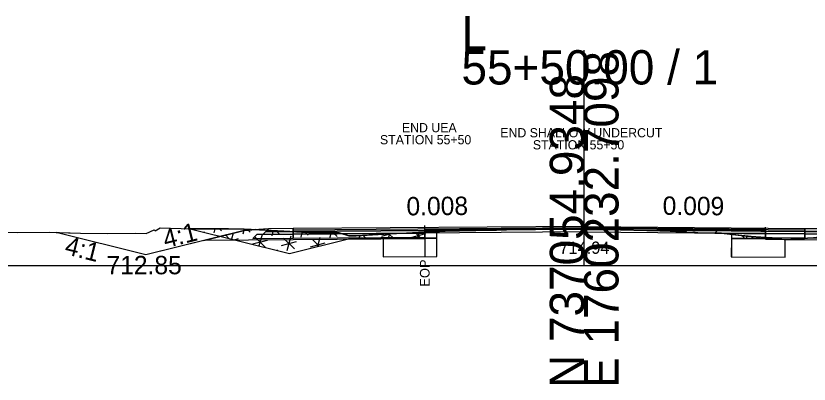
# Model space of a CAD drawing. Extents: x -26 to 4303, y -10 to 9577.
# Drawn here: x 4103.7 to 4168.3, y 5490.3 to 5520.4 of the extents above; entities that cross this region are included whole.
import ezdxf

# ---------------------------------------------------------------- set-up
doc = ezdxf.new("R2010")
doc.units = 0
for name, color, linetype in [('Exist CMT Pavement', 7, 'Continuous'), ('Old_Level_2', 7, 'Continuous'), ('Pattern 3', 7, 'Continuous'), ('Prop CMT Conc Surface', 7, 'Continuous'), ('Prop CMT Concrete Structures', 7, 'Continuous'), ('Prop CMT Pvmt Course 1', 7, 'Continuous'), ('Prop CMT Pvmt Course 1 CG', 7, 'Continuous'), ('Prop CMT Pvmt Course 1 Wedge', 7, 'Continuous'), ('Prop CMT Pvmt Course 2', 7, 'Continuous'), ('Prop CMT Pvmt Course 2 Wedge', 7, 'Continuous'), ('Prop CMT Pvmt Course 3', 7, 'Continuous'), ('Prop CMT Pvmt Surface', 7, 'Continuous'), ('Prop CMT Pvmt Surface Shoulder', 7, 'Continuous'), ('Prop CMT Pvmt Wedge Surface 1', 7, 'Continuous'), ('Prop CMT Pvmt Wedge Surface 2', 7, 'Continuous'), ('Prop CMT Pvmt Wedge Surface 3', 7, 'Continuous'), ('Prop CMT Shld Paved Course 1', 7, 'Continuous'), ('Prop CMT Shld Paved Course 2', 7, 'Continuous'), ('Prop CMT Shld Paved Course 3', 7, 'Continuous'), ('Prop CMT Slope Grass', 7, 'Continuous'), ('Prop CMT Subgrade Earthwork', 7, 'Continuous'), ('Prop Road Sect_ Recs - UC Shallow (Outline)', 7, 'Continuous'), ('Prop Road Sect_ Recs - UC Shallow (Tx)', 7, 'Continuous'), ('Prop Shade Light', 7, 'Continuous'), ('Prop XS DDE', 7, 'Continuous'), ('Prop XS DDE Elevations', 7, 'Continuous'), ('Prop XS Ditch Standard Text', 7, 'Continuous'), ('Prop XS Hydro Elevations', 7, 'Continuous'), ('Prop XS SE Text', 7, 'Continuous'), ('Prop XS Side Slope Text', 7, 'Continuous'), ('Prop XS Wedging', 7, 'Continuous')]:
    doc.layers.add(name, color=color, linetype=linetype)

msp = doc.modelspace()

# ---------------------------------------------------------------- linework, layer by layer
at = {"layer": 'Exist CMT Pavement'}
for points in [[(4150, 5503.181), (4126.288, 5503.001)], [(4150, 5503.181), (4167.978, 5503.018)]]:
    msp.add_lwpolyline(points, dxfattribs=at)
at = {"layer": 'Old_Level_2'}
for p, q in [((4150, 5500), (4150, 5517.553)), ((4150, 5500), (4150, 5517.553)), ((4000, 5500), (4150, 5500)), ((4000, 5500), (4150, 5500)), ((4150, 5500), (4300, 5500)), ((4150, 5500), (4300, 5500))]:
    msp.add_line(p, q, dxfattribs=at)
at = {"layer": 'Pattern 3'}
for p, q in [((4118.027, 5502.983), (4118.068, 5502.942)), ((4119.914, 5502.974), (4119.829, 5502.655)), ((4120.278, 5502.971), (4120.432, 5502.816)), ((4122.297, 5502.954), (4122.185, 5502.536)), ((4122.543, 5502.944), (4122.789, 5502.698)), ((4122.985, 5502.928), (4122.977, 5502.898)), ((4119.033, 5502.743), (4119.023, 5502.704)), ((4120.786, 5502.463), (4121.053, 5502.196)), ((4121.39, 5502.625), (4121.261, 5502.144)), ((4123.142, 5502.344), (4124.026, 5501.46)), ((4123.746, 5502.506), (4123.499, 5501.585)), ((4124.1, 5502.86), (4124.168, 5502.878)), ((4124.66, 5502.858), (4124.542, 5502.418)), ((4124.876, 5502.849), (4125.145, 5502.579)), ((4126.103, 5502.388), (4125.779, 5501.18)), ((4126.456, 5502.741), (4126.598, 5502.779)), ((4127.022, 5502.762), (4126.898, 5502.299)), ((4127.208, 5502.754), (4127.502, 5502.461)), ((4128.459, 5502.269), (4128.259, 5501.524)), ((4128.813, 5502.623), (4129.028, 5502.681)), ((4129.385, 5502.666), (4129.255, 5502.181)), ((4129.541, 5502.66), (4129.858, 5502.343)), ((4131.71, 5502.432), (4131.645, 5502.189)), ((4131.994, 5502.445), (4132.215, 5502.224)), ((4133.525, 5502.386), (4134.166, 5502.558)), ((4134.131, 5502.556), (4134.037, 5502.205)), ((4134.122, 5502.555), (4134.47, 5502.207)), ((4135.882, 5502.268), (4137.089, 5502.591)), ((4136.251, 5502.664), (4136.693, 5502.221)), ((4136.553, 5502.679), (4136.429, 5502.22)), ((4162.857, 5502.436), (4163.105, 5502.187)), ((4163.253, 5502.394), (4163.198, 5502.186)), ((4163.44, 5502.184), (4163.782, 5502.276)), ((4121.482, 5502.089), (4121.832, 5502.183)), ((4122.981, 5501.741), (4124.188, 5502.064)), ((4125.337, 5501.622), (4126.544, 5501.946)), ((4125.499, 5502.226), (4126.383, 5501.342)), ((4127.694, 5501.504), (4128.901, 5501.827)), ((4127.855, 5502.107), (4128.403, 5501.56)), ((4165.297, 5502.234), (4165.364, 5502.167)), ((4165.589, 5502.2), (4165.58, 5502.165)), ((4124.984, 5501.269), (4124.97, 5501.217))]:
    msp.add_line(p, q, dxfattribs=at)
for points in [[(4117.903, 5502.984), (4126, 5500.959), (4130.901, 5502.185), (4138, 5502.23), (4138.002, 5502.753), (4134.027, 5502.553), (4131.93, 5502.442), (4130.831, 5502.394), (4130.047, 5502.639), (4128.597, 5502.671), (4127.56, 5502.68), (4123.979, 5502.875), (4122.3, 5502.954), (4121.008, 5502.98)], [(4162, 5502.197), (4165.914, 5502.162), (4165.317, 5502.232), (4164.722, 5502.271), (4163.872, 5502.334), (4162.842, 5502.439), (4162.372, 5502.488), (4162, 5502.527)]]:
    msp.add_lwpolyline(points, close=True, dxfattribs=at)
at = {"layer": 'Prop CMT Conc Surface'}
for points in [[(4137.009, 5502.833), (4126.288, 5502.751)], [(4126.288, 5502.751), (4126.288, 5502.543)], [(4126.288, 5502.543), (4137.009, 5502.624)], [(4137.009, 5502.624), (4137.009, 5502.833)], [(4164.774, 5502.589), (4164.774, 5502.797)], [(4164.774, 5502.797), (4167.978, 5502.768)], [(4167.978, 5502.56), (4164.774, 5502.589)], [(4167.978, 5502.768), (4167.978, 5502.56)]]:
    msp.add_lwpolyline(points, dxfattribs=at)
at = {"layer": 'Prop CMT Concrete Structures'}
for points in [[(4126.288, 5502.751), (4126.288, 5503.001)], [(4150, 5503.056), (4137.009, 5502.958)], [(4137.009, 5502.958), (4137.009, 5502.833)], [(4150, 5503.056), (4164.774, 5502.922)], [(4164.774, 5502.922), (4164.774, 5502.797)], [(4167.978, 5502.768), (4167.978, 5503.018)], [(4137.009, 5502.833), (4126.288, 5502.751)], [(4164.774, 5502.797), (4167.978, 5502.768)]]:
    msp.add_lwpolyline(points, dxfattribs=at)
at = {"layer": 'Prop CMT Pvmt Course 1'}
for points in [[(4137.009, 5502.624), (4126.288, 5502.543)], [(4126.288, 5502.543), (4126.288, 5502.21)], [(4126.288, 5502.21), (4137.009, 5502.291)], [(4137.009, 5502.291), (4137.009, 5502.624)], [(4164.774, 5502.589), (4167.978, 5502.56)], [(4164.774, 5502.256), (4164.774, 5502.589)], [(4167.978, 5502.56), (4167.978, 5502.226)], [(4167.978, 5502.226), (4164.774, 5502.256)]]:
    msp.add_lwpolyline(points, dxfattribs=at)
at = {"layer": 'Prop CMT Pvmt Course 1 Wedge'}
for points in [[(4164.774, 5502.267), (4164.399, 5502.292), (4163.608, 5502.355), (4163.019, 5502.42), (4161.189, 5502.612), (4160.662, 5502.626)], [(4160.662, 5502.626), (4161.189, 5502.621)], [(4161.189, 5502.621), (4163.019, 5502.605), (4163.608, 5502.599), (4164.399, 5502.592), (4164.774, 5502.589)], [(4164.774, 5502.589), (4164.774, 5502.267)]]:
    msp.add_lwpolyline(points, dxfattribs=at)
at = {"layer": 'Prop CMT Pvmt Course 2'}
for points in [[(4126.288, 5503.001), (4124.288, 5502.986), (4124.037, 5502.734)], [(4126.288, 5502.751), (4126.288, 5503.001)], [(4167.978, 5503.018), (4169.978, 5503), (4170.23, 5502.748)], [(4167.978, 5502.768), (4167.978, 5503.018)], [(4124.037, 5502.734), (4126.288, 5502.751)], [(4170.23, 5502.748), (4167.978, 5502.768)]]:
    msp.add_lwpolyline(points, dxfattribs=at)
at = {"layer": 'Prop CMT Pvmt Course 2 Wedge'}
msp.add_lwpolyline([(4124.288, 5502.986), (4122.288, 5502.851), (4114.288, 5500.851), (4106.974, 5502.68)], dxfattribs=at)
at = {"layer": 'Prop CMT Pvmt Course 3'}
for points in [[(4126.288, 5502.751), (4124.037, 5502.734), (4123.827, 5502.524)], [(4123.827, 5502.524), (4126.288, 5502.543)], [(4126.288, 5502.543), (4126.288, 5502.751)], [(4167.978, 5502.768), (4170.23, 5502.748), (4170.441, 5502.537)], [(4167.978, 5502.56), (4167.978, 5502.768)], [(4170.441, 5502.537), (4167.978, 5502.56)]]:
    msp.add_lwpolyline(points, dxfattribs=at)
at = {"layer": 'Prop CMT Pvmt Surface'}
for points in [[(4126.288, 5502.751), (4126.288, 5503.001)], [(4150, 5502.931), (4126.288, 5502.751)], [(4150, 5502.931), (4167.978, 5502.768)], [(4167.978, 5502.768), (4167.978, 5503.018)]]:
    msp.add_lwpolyline(points, dxfattribs=at)
at = {"layer": 'Prop CMT Pvmt Surface Shoulder'}
for points in [[(4137.01, 5502.704), (4137.278, 5502.718), (4138.68, 5502.785), (4139.852, 5502.809), (4141.181, 5502.83), (4142.427, 5502.86), (4143.682, 5502.91), (4145.001, 5502.935), (4146.183, 5502.949), (4147.206, 5502.974), (4147.571, 5502.974), (4149.998, 5502.938)], [(4149.998, 5502.938), (4150.406, 5502.932), (4151.617, 5502.917), (4151.763, 5502.913), (4151.896, 5502.912), (4156.16, 5502.814), (4156.568, 5502.804), (4158.236, 5502.784), (4158.343, 5502.71), (4158.848, 5502.688), (4158.88, 5502.689), (4158.985, 5502.679), (4159.053, 5502.673), (4159.278, 5502.665), (4161.189, 5502.612), (4163.019, 5502.42), (4163.608, 5502.355), (4164.399, 5502.292), (4164.773, 5502.268)]]:
    msp.add_lwpolyline(points, dxfattribs=at)
at = {"layer": 'Prop CMT Pvmt Wedge Surface 1'}
for p, q in [((4164.773, 5502.268), (4164.773, 5502.13)), ((4126.295, 5502.085), (4119.002, 5502.029)), ((4137.008, 5502.166), (4126.295, 5502.085)), ((4164.773, 5502.13), (4167.97, 5502.101)), ((4167.97, 5502.101), (4175.286, 5502.035))]:
    msp.add_line(p, q, dxfattribs=at)
msp.add_lwpolyline([(4137.008, 5502.166), (4137.01, 5502.704)], dxfattribs=at)
at = {"layer": 'Prop CMT Pvmt Wedge Surface 2'}
for points in [[(4137.009, 5502.958), (4137.278, 5502.96), (4138.68, 5502.97), (4139.852, 5502.979), (4141.181, 5502.989), (4142.427, 5502.999), (4143.682, 5503.008), (4145.001, 5503.018), (4146.183, 5503.027), (4147.206, 5503.035), (4147.571, 5503.038), (4150, 5503.056)], [(4150, 5502.938), (4147.571, 5502.974), (4147.206, 5502.974), (4146.183, 5502.949), (4145.001, 5502.935), (4143.682, 5502.91), (4142.866, 5502.877), (4142.427, 5502.874), (4141.181, 5502.864), (4139.852, 5502.854), (4138.68, 5502.845), (4137.278, 5502.835), (4137.009, 5502.833)], [(4137.009, 5502.833), (4137.009, 5502.958)], [(4150, 5503.056), (4150, 5502.938)], [(4150, 5503.056), (4150.406, 5503.053), (4151.617, 5503.042), (4151.763, 5503.04), (4151.896, 5503.039), (4156.16, 5503), (4156.568, 5502.997), (4158.236, 5502.982), (4158.343, 5502.981), (4158.848, 5502.976), (4158.88, 5502.976), (4158.985, 5502.975), (4159.053, 5502.974), (4159.278, 5502.972), (4161.189, 5502.955), (4163.019, 5502.938), (4163.608, 5502.933), (4164.399, 5502.926), (4164.774, 5502.922)], [(4164.774, 5502.797), (4164.399, 5502.801), (4163.608, 5502.808), (4163.019, 5502.813), (4161.189, 5502.83), (4159.278, 5502.847), (4159.053, 5502.849), (4158.985, 5502.85), (4158.88, 5502.851), (4158.848, 5502.851), (4158.343, 5502.856), (4158.236, 5502.857), (4156.568, 5502.872), (4156.16, 5502.875), (4151.896, 5502.914), (4151.763, 5502.915), (4151.63, 5502.917), (4151.617, 5502.917), (4150.406, 5502.932), (4150, 5502.938)], [(4164.774, 5502.922), (4164.774, 5502.797)]]:
    msp.add_lwpolyline(points, dxfattribs=at)
at = {"layer": 'Prop CMT Pvmt Wedge Surface 3'}
for points in [[(4164.774, 5502.589), (4164.399, 5502.592), (4163.608, 5502.599), (4163.019, 5502.605), (4161.189, 5502.621), (4160.662, 5502.626), (4159.278, 5502.665), (4159.053, 5502.673), (4158.985, 5502.679), (4158.88, 5502.689), (4158.848, 5502.688), (4158.343, 5502.71), (4158.236, 5502.784), (4156.568, 5502.804), (4156.16, 5502.814), (4151.896, 5502.912), (4151.763, 5502.913), (4151.631, 5502.917)], [(4151.631, 5502.917), (4151.763, 5502.915)], [(4151.763, 5502.915), (4151.896, 5502.914), (4156.16, 5502.875), (4156.568, 5502.872), (4158.236, 5502.857), (4158.343, 5502.856), (4158.848, 5502.851), (4158.88, 5502.851), (4158.985, 5502.85), (4159.053, 5502.849), (4159.278, 5502.847), (4161.189, 5502.83), (4163.019, 5502.813), (4163.608, 5502.808), (4164.399, 5502.801), (4164.774, 5502.797)], [(4137.009, 5502.833), (4137.278, 5502.835), (4138.68, 5502.845), (4139.852, 5502.854), (4141.181, 5502.864), (4142.427, 5502.874), (4142.865, 5502.877)], [(4142.865, 5502.877), (4142.427, 5502.86), (4141.181, 5502.83), (4139.852, 5502.809), (4138.68, 5502.785), (4137.278, 5502.718), (4137.009, 5502.704)], [(4137.009, 5502.704), (4137.009, 5502.833)], [(4164.774, 5502.797), (4164.774, 5502.589)]]:
    msp.add_lwpolyline(points, dxfattribs=at)
at = {"layer": 'Prop CMT Shld Paved Course 1'}
for points in [[(4126.288, 5502.543), (4126.288, 5503.001)], [(4167.978, 5502.56), (4167.978, 5503.018)], [(4150, 5502.723), (4126.288, 5502.543)], [(4150, 5502.723), (4167.978, 5502.56)]]:
    msp.add_lwpolyline(points, dxfattribs=at)
at = {"layer": 'Prop CMT Shld Paved Course 2'}
for points in [[(4126.288, 5503.001), (4124.288, 5502.986)], [(4167.978, 5503.018), (4169.978, 5503)]]:
    msp.add_lwpolyline(points, dxfattribs=at)
at = {"layer": 'Prop CMT Shld Paved Course 3'}
for points in [[(4150, 5503.181), (4126.288, 5503.001)], [(4126.288, 5503.001), (4126.288, 5502.751)], [(4137.009, 5502.958), (4150, 5503.056)], [(4137.009, 5502.833), (4137.009, 5502.958)], [(4150, 5502.931), (4150, 5503.181)], [(4150, 5503.181), (4167.978, 5503.018)], [(4150, 5503.056), (4150, 5502.931), (4150, 5502.931)], [(4164.774, 5502.922), (4150, 5503.056)], [(4164.774, 5502.797), (4164.774, 5502.922)], [(4167.978, 5503.018), (4167.978, 5502.768)], [(4126.288, 5502.751), (4137.009, 5502.833)], [(4167.978, 5502.768), (4164.774, 5502.797)]]:
    msp.add_lwpolyline(points, dxfattribs=at)
at = {"layer": 'Prop CMT Slope Grass'}
msp.add_lwpolyline([(4101.241, 5502.698), (4103.815, 5502.688), (4106.389, 5502.694), (4108.963, 5502.634), (4111.169, 5502.607), (4113.442, 5502.62), (4114.293, 5502.591), (4114.958, 5502.897), (4115.046, 5502.819), (4115.45, 5503.05), (4117.994, 5502.981), (4119.465, 5502.983), (4120.763, 5502.984), (4121.928, 5502.968), (4123.052, 5502.925), (4127.562, 5502.679), (4128.248, 5502.679), (4129.351, 5502.652), (4130.049, 5502.639), (4130.833, 5502.394), (4131.431, 5502.401), (4131.851, 5502.435), (4133.678, 5502.536), (4134.704, 5502.585), (4136.179, 5502.661), (4137.278, 5502.718), (4138.68, 5502.785), (4139.853, 5502.809), (4141.181, 5502.83), (4142.427, 5502.86), (4143.682, 5502.91), (4145.001, 5502.935), (4146.183, 5502.949), (4147.206, 5502.974), (4147.571, 5502.974), (4150, 5502.938), (4150.407, 5502.932), (4151.896, 5502.912), (4156.16, 5502.814), (4156.568, 5502.804), (4158.343, 5502.71), (4158.88, 5502.689), (4159.278, 5502.665), (4161.189, 5502.612), (4163.019, 5502.42), (4163.608, 5502.355), (4164.399, 5502.292), (4165.334, 5502.231), (4166.334, 5502.111), (4167.702, 5502.203), (4168.692, 5502.243)], dxfattribs=at)
at = {"layer": 'Prop CMT Subgrade Earthwork'}
for points in [[(4126.288, 5502.543), (4123.827, 5502.524), (4123.327, 5502.521), (4122.991, 5502.185)], [(4126.288, 5502.21), (4126.288, 5502.543)], [(4167.978, 5502.56), (4170.441, 5502.537), (4170.941, 5502.533), (4171.277, 5502.196)], [(4167.978, 5502.226), (4167.978, 5502.56)], [(4122.991, 5502.185), (4126.288, 5502.21)], [(4171.277, 5502.196), (4167.978, 5502.226)]]:
    msp.add_lwpolyline(points, dxfattribs=at)
at = {"layer": 'Prop Road Sect_ Recs - UC Shallow (Outline)'}
for points in [[(4133.629, 5500.702), (4138, 5500.73), (4138, 5502.23), (4133.619, 5502.202)], [(4162, 5500.697), (4166.37, 5500.678), (4166.383, 5502.115), (4166.334, 5502.111), (4165.914, 5502.162), (4165.383, 5502.167), (4162, 5502.197)]]:
    msp.add_lwpolyline(points, close=True, dxfattribs=at)
at = {"layer": 'Prop Shade Light'}
for p, q in [((4133.93, 5502.202), (4133.619, 5502.202)), ((4133.619, 5502.202), (4133.629, 5500.697)), ((4138, 5500.73), (4138, 5502.23)), ((4162, 5502.197), (4161.986, 5500.697)), ((4162.215, 5502.195), (4162, 5502.197)), ((4163.072, 5502.188), (4162.215, 5502.195)), ((4162.215, 5502.195), (4162.215, 5502.195)), ((4165.914, 5502.162), (4164.959, 5502.17)), ((4166.334, 5502.111), (4165.914, 5502.162)), ((4166.383, 5502.112), (4166.334, 5502.111)), ((4166.37, 5500.678), (4166.383, 5502.112)), ((4133.629, 5500.697), (4138, 5500.73)), ((4161.986, 5500.697), (4166.37, 5500.678))]:
    msp.add_line(p, q, dxfattribs=at)
for points in [[(4138, 5502.23), (4134.619, 5502.208), (4133.93, 5502.202)], [(4164.959, 5502.17), (4164.352, 5502.176), (4163.072, 5502.188)]]:
    msp.add_lwpolyline(points, dxfattribs=at)
at = {"layer": 'Prop XS DDE Elevations'}
for points in [[(4113.442, 5502.62), (4114.293, 5502.591), (4114.958, 5502.897), (4115.046, 5502.819), (4115.45, 5503.05), (4117.994, 5502.981), (4119.465, 5502.983), (4120.763, 5502.984), (4121.928, 5502.968), (4123.052, 5502.925), (4123.238, 5502.915), (4122.288, 5502.851), (4119.002, 5502.029), (4114.288, 5500.851), (4106.972, 5502.68), (4108.963, 5502.634), (4111.169, 5502.607)], [(4126.295, 5502.085), (4119.002, 5502.029), (4122.288, 5502.851), (4123.238, 5502.915), (4127.562, 5502.679), (4128.248, 5502.679), (4129.351, 5502.652), (4130.049, 5502.639), (4130.833, 5502.394), (4131.431, 5502.401), (4131.851, 5502.435), (4133.678, 5502.536), (4134.704, 5502.585), (4136.179, 5502.661), (4137.01, 5502.704), (4137.008, 5502.166)], [(4150.406, 5502.932), (4151.617, 5502.917), (4151.719, 5502.914)], [(4151.719, 5502.914), (4151.763, 5502.913), (4151.896, 5502.912)], [(4158.236, 5502.784), (4158.343, 5502.71), (4156.568, 5502.804)], [(4158.343, 5502.71), (4158.88, 5502.689), (4158.848, 5502.688)], [(4158.88, 5502.689), (4159.278, 5502.665), (4159.053, 5502.673), (4158.985, 5502.679)], [(4165.334, 5502.231), (4166.29, 5502.117), (4164.773, 5502.13), (4164.773, 5502.268)], [(4167.97, 5502.101), (4175.286, 5502.035), (4173.031, 5502.599), (4172.568, 5502.573), (4171.805, 5502.54), (4171.193, 5502.499), (4170.742, 5502.468), (4168.692, 5502.243), (4167.702, 5502.203), (4166.398, 5502.116)], [(4166.29, 5502.117), (4166.398, 5502.116), (4166.334, 5502.111)]]:
    msp.add_lwpolyline(points, close=True, dxfattribs=at)
at = {"layer": 'Prop XS Ditch Standard Text'}
msp.add_line((4137.009, 5502.704), (4137.009, 5500.654), dxfattribs=at)
at = {"layer": 'Prop XS Wedging'}
for p, q in [((4137.01, 5502.704), (4137.01, 5503.25)), ((4150.001, 5503.056), (4137.01, 5502.958)), ((4137.01, 5502.958), (4137.01, 5502.704)), ((4164.773, 5502.922), (4150.001, 5503.056)), ((4164.773, 5502.268), (4164.773, 5503.122)), ((4164.773, 5502.797), (4164.773, 5502.922)), ((4160.872, 5502.833), (4160.662, 5502.626)), ((4160.662, 5502.626), (4160.872, 5502.833)), ((4160.872, 5502.833), (4160.662, 5502.626)), ((4160.662, 5502.626), (4161.189, 5502.612)), ((4160.872, 5502.833), (4164.773, 5502.797)), ((4164.773, 5502.797), (4160.872, 5502.833)), ((4164.773, 5502.268), (4164.773, 5502.797))]:
    msp.add_line(p, q, dxfattribs=at)
for points in [[(4150.001, 5503.056), (4126.289, 5502.876)], [(4137.01, 5502.704), (4137.278, 5502.718), (4138.68, 5502.785), (4139.853, 5502.809), (4141.181, 5502.83), (4142.427, 5502.86), (4143.682, 5502.91), (4145.001, 5502.935), (4146.183, 5502.949), (4147.206, 5502.974), (4147.571, 5502.974), (4150, 5502.938), (4150.407, 5502.932), (4151.896, 5502.912), (4156.16, 5502.814), (4156.568, 5502.804), (4158.343, 5502.71), (4158.88, 5502.689), (4159.278, 5502.665), (4160.662, 5502.626)], [(4149.999, 5503.056), (4167.977, 5502.893)], [(4160.872, 5502.833), (4167.976, 5502.768)], [(4161.189, 5502.612), (4163.019, 5502.42), (4163.608, 5502.355), (4164.399, 5502.292), (4164.773, 5502.268)]]:
    msp.add_lwpolyline(points, dxfattribs=at)

# ---------------------------------------------------------------- texts
at = {"layer": 'Old_Level_2'}
for s, p in [('L', (4140, 5517.553)), ('L', (4140, 5517.553)), ('55+50.00 / 1', (4140, 5514.753)), ('55+50.00 / 1', (4140, 5514.753))]:
    msp.add_text(s, height=2.8, dxfattribs=at).set_placement(p)
for s, p in [('E 1760232.7098', (4152.8, 5490)), ('E 1760232.7098', (4152.8, 5490)), ('N 737054.9348', (4150, 5490)), ('N 737054.9348', (4150, 5490))]:
    msp.add_text(s, height=2.8, rotation=90, dxfattribs=at).set_placement(p)
at = {"layer": 'Prop CMT Pvmt Course 1 CG'}
msp.add_text('714.94', height=1, dxfattribs=at).set_placement((4147.981, 5500.938))
at = {"layer": 'Prop Road Sect_ Recs - UC Shallow (Tx)'}
for s, p in [('END SHALLOW UNDERCUT', (4143.168, 5510.443)), ('STATION 55+50', (4145.821, 5509.459))]:
    msp.add_text(s, height=0.75, dxfattribs=at).set_placement(p)
at = {"layer": 'Prop XS DDE'}
for s, p in [('END UEA', (4135.151, 5510.859)), ('STATION 55+50', (4133.36, 5509.876))]:
    msp.add_text(s, height=0.75, dxfattribs=at).set_placement(p)
at = {"layer": 'Prop XS Ditch Standard Text'}
msp.add_text('EOP', height=0.7874, rotation=90, dxfattribs=at).set_placement((4137.403, 5498.256))
at = {"layer": 'Prop XS Hydro Elevations'}
msp.add_text('712.85', height=1.5, dxfattribs=at).set_placement((4111.073, 5499.271))
at = {"layer": 'Prop XS SE Text'}
for s, rotation, p in [('0.008', 0.43468, (4135.524, 5504.072)), ('0.009', 359.4795, (4156.392, 5504.123))]:
    msp.add_text(s, height=1.5, rotation=rotation, dxfattribs=at).set_placement(p)
at = {"layer": 'Prop XS Side Slope Text'}
for rotation, p in [(14.03624, (4115.883, 5501.386)), (345.96376, (4107.585, 5500.94))]:
    msp.add_text('4:1', height=1.5, rotation=rotation, dxfattribs=at).set_placement(p)

doc.saveas('drawing.dxf')
